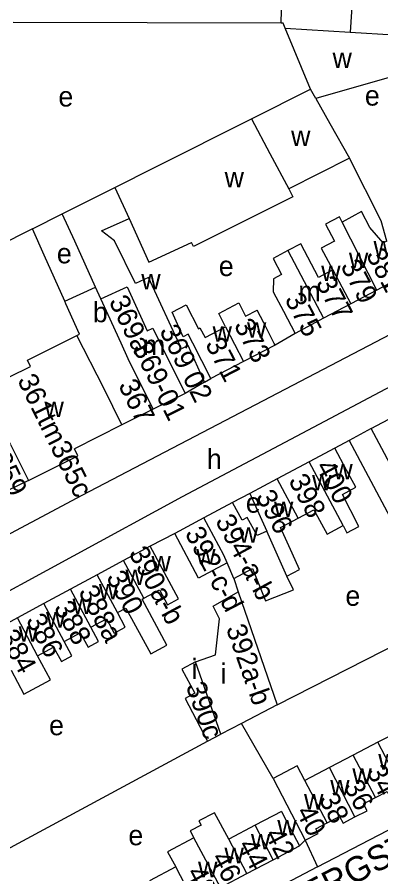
# Model space of a CAD drawing. Extents: x 163012 to 165277, y 382513 to 383987.
# Drawn here: x 163516.3 to 163588.9, y 383644.3 to 383815 of the extents above; entities that cross this region are included whole.
import ezdxf

# ---------------------------------------------------------------- set-up
doc = ezdxf.new("R2010")
doc.units = 0
for name, color, linetype in [('BLT_Basislijn', 7, 'Continuous'), ('BLT_Bebouwing', 7, 'Continuous'), ('BLT_Centroide', 7, 'Continuous'), ('BLT_Huisnummer', 7, 'Continuous'), ('BLT_Huisnummer_ tussenligend', 7, 'Continuous'), ('BLT_Huisnummer_reeks', 7, 'Continuous'), ('BLT_Onderverdeling_panden', 7, 'Continuous'), ('BLT_Straatnaam', 7, 'Continuous')]:
    doc.layers.add(name, color=color, linetype=linetype)

msp = doc.modelspace()

# ---------------------------------------------------------------- linework, layer by layer
at = {"layer": 'BLT_Basislijn'}
for p, q in [((163568.95, 383813.77), (163515.47, 383813.9)), ((163519.33, 383772.77), (163525.29, 383775.77)), ((163519.33, 383772.77), (163502.73, 383764.43)), ((163525.79, 383758.39), (163521.67, 383767.57)), ((163571.75, 383751.95), (163567.77, 383749.62)), ((163553.7, 383742.27), (163554.94, 383743)), ((163586.94, 383733), (163582.55, 383730.64)), ((163582.55, 383730.64), (163579.67, 383729.11)), ((163582.55, 383730.64), (163601.48, 383694.92)), ((163562.72, 383720.04), (163559.25, 383718.28)), ((163547.72, 383712.1), (163542.84, 383709.56)), ((163559.49, 383703.14), (163560.4, 383700.47)), ((163568.14, 383677.94), (163601.48, 383694.92)), ((163567.34, 383663.28), (163561.07, 383674.27)), ((163572.64, 383649.88), (163573.73, 383651)), ((163573.73, 383651), (163576.22, 383645.71)), ((163576.22, 383645.71), (163485.28, 383598.2))]:
    msp.add_line(p, q, dxfattribs=at)
for points in [[(163467.08, 383686.66), (163482.06, 383695.06), (163497.86, 383703.08), (163529.23, 383719.71), (163691.55, 383804.36), (163698.23, 383808.79)], [(163427.43, 383650.86), (163437.95, 383656.9), (163455.03, 383666.99), (163471.53, 383677.31), (163495.84, 383691.23), (163505.72, 383695.8), (163549.29, 383719.48), (163576.55, 383733.91), (163700.36, 383799.41), (163713.52, 383805.75), (163715.26, 383807.23)], [(163590.02, 383770.34), (163588.94, 383774.36), (163582.58, 383786.87)], [(163521.67, 383767.57), (163519.33, 383772.77)], [(163576.22, 383645.71), (163635.54, 383676.46), (163659.45, 383689.12)], [(163485.71, 383636.26), (163495.05, 383641.57), (163495.75, 383641.62), (163496.81, 383640.02), (163497.28, 383640.02), (163554.26, 383670.71)]]:
    msp.add_lwpolyline(points, dxfattribs=at)
at = {"layer": 'BLT_Bebouwing'}
for p, q in [((163568.95, 383813.77), (163569.37, 383826.08)), ((163574.81, 383800.65), (163569.75, 383812.77)), ((163595.13, 383804.29), (163575.89, 383798.75)), ((163563.04, 383794.74), (163574.81, 383800.65)), ((163575.89, 383798.75), (163578.68, 383793.79)), ((163543.82, 383785.08), (163563.04, 383794.74)), ((163578.68, 383793.79), (163582.58, 383786.87)), ((163582.58, 383786.87), (163570.48, 383780.78)), ((163535.81, 383781.03), (163543.82, 383785.08)), ((163525.29, 383775.77), (163535.81, 383781.03)), ((163527.77, 383770.31), (163525.29, 383775.77)), ((163538.61, 383774.86), (163542.56, 383766.19)), ((163531.95, 383761.16), (163527.77, 383770.31)), ((163542.56, 383766.19), (163551.1, 383770.08)), ((163576.96, 383768.93), (163579.25, 383764.61)), ((163593.62, 383763.57), (163588.02, 383760.6)), ((163525.79, 383758.39), (163531.95, 383761.16)), ((163588.02, 383760.6), (163582.84, 383757.85)), ((163526.03, 383757.85), (163525.79, 383758.39)), ((163582.84, 383757.85), (163577.43, 383754.97)), ((163577.43, 383754.97), (163571.75, 383751.95)), ((163567.77, 383749.62), (163561.45, 383746.36)), ((163561.45, 383746.36), (163554.94, 383743)), ((163543.41, 383736.84), (163537.18, 383733.76)), ((163586.94, 383733), (163591.58, 383735.46)), ((163537.18, 383733.76), (163527.73, 383728.98)), ((163596.99, 383714), (163586.94, 383733)), ((163579.67, 383729.11), (163574.53, 383726.36)), ((163574.53, 383726.36), (163568.18, 383722.96)), ((163518.53, 383722.65), (163523.73, 383725.23)), ((163518.53, 383722.65), (163512.57, 383719.8)), ((163568.18, 383722.96), (163562.72, 383720.04)), ((163559.25, 383718.28), (163553.51, 383715.21)), ((163553.51, 383715.21), (163547.72, 383712.1)), ((163542.84, 383709.56), (163537.54, 383706.7)), ((163537.54, 383706.7), (163532.23, 383703.85)), ((163559.49, 383703.14), (163558.17, 383706.24)), ((163532.23, 383703.85), (163526.93, 383700.99)), ((163526.93, 383700.99), (163521.63, 383698.13)), ((163560.4, 383700.47), (163568.14, 383677.94)), ((163521.63, 383698.13), (163516.33, 383695.28)), ((163516.33, 383695.28), (163511.02, 383692.42)), ((163593.19, 383673.06), (163588.27, 383670.5)), ((163588.27, 383670.5), (163583.35, 383667.94)), ((163583.35, 383667.94), (163578.58, 383665.46)), ((163578.58, 383665.46), (163573.7, 383662.92)), ((163567.34, 383663.28), (163573.73, 383651)), ((163569.04, 383656.74), (163563.77, 383653.97)), ((163563.77, 383653.97), (163558.49, 383651.21)), ((163567.37, 383647.11), (163572.64, 383649.88)), ((163562.1, 383644.35), (163567.37, 383647.11)), ((163547.95, 383645.67), (163542.68, 383642.91)), ((163556.83, 383641.58), (163562.1, 383644.35))]:
    msp.add_line(p, q, dxfattribs=at)
for points in [[(163569.37, 383826.08), (163574.53, 383825.77), (163574.22, 383820.71), (163583.26, 383820.15), (163582.76, 383811.96)], [(163569.75, 383812.77), (163569.35, 383813.74), (163568.95, 383813.77)], [(163582.76, 383811.96), (163591.41, 383811.42), (163595.13, 383804.29)], [(163570.48, 383780.78), (163571.3, 383779.18), (163551.48, 383769.3), (163551.1, 383770.08)], [(163553.7, 383742.27), (163550.44, 383749.54), (163549.1, 383748.92), (163542.52, 383763.09), (163539.93, 383761.91), (163535.73, 383770.42), (163533.13, 383772.37), (163538.61, 383774.86)], [(163581.13, 383774.13), (163580.58, 383775.21), (163577.8, 383773.73), (163579.6, 383770.34), (163576.96, 383768.93)], [(163590.02, 383770.34), (163589.33, 383769.98), (163586.67, 383773.06), (163584.96, 383776.24), (163581.13, 383774.13)], [(163579.25, 383764.61), (163576.43, 383763.11), (163572.86, 383769.83), (163570.27, 383768.45)], [(163570.27, 383768.45), (163567.35, 383766.9), (163569.06, 383763.67), (163567.42, 383762.81), (163567.35, 383760.26), (163569.41, 383756.37), (163571.75, 383751.95)], [(163528.22, 383751.53), (163528.76, 383751.8), (163526.03, 383757.85)], [(163557.89, 383753.27), (163556.5, 383755.96), (163560.51, 383758.03), (163561.87, 383755.4), (163564.16, 383756.58)], [(163554.94, 383743), (163551.32, 383750), (163550.42, 383751.79), (163549.43, 383751.29), (163547.19, 383756.19), (163550, 383757.64), (163552.45, 383752.9), (163552.76, 383753.06), (163553.8, 383751.16), (163557.89, 383753.27)], [(163567.77, 383749.62), (163567.58, 383749.98), (163565.48, 383754.06), (163564.16, 383756.58)], [(163518.96, 383745.35), (163518.34, 383746.62), (163528.22, 383751.53)], [(163514.97, 383729.83), (163509.69, 383740.81), (163514.78, 383743.3), (163518.96, 383745.35)], [(163553.7, 383742.27), (163549.79, 383739.99)], [(163549.79, 383739.99), (163543.41, 383736.84)], [(163523.73, 383725.23), (163528.43, 383727.56), (163527.73, 383728.98)], [(163581.31, 383713.7), (163582.08, 383712.26), (163584.44, 383713.52), (163581.18, 383719.88), (163583.84, 383721.31), (163582.03, 383724.7), (163579.67, 383729.11)], [(163562.72, 383720.04), (163564.76, 383715.47), (163566.08, 383712.54)], [(163566.08, 383712.54), (163564.15, 383711.68), (163562.21, 383715.3), (163561.15, 383714.73), (163559.25, 383718.28)], [(163572.36, 383715.16), (163575.51, 383716.84), (163578.11, 383711.99), (163581.31, 383713.7)], [(163570.11, 383703.62), (163572.62, 383704.96), (163571.16, 383708.19), (163568.85, 383713.28), (163572.36, 383715.16)], [(163558.17, 383706.24), (163552.47, 383703.23), (163547.72, 383712.1)], [(163541.58, 383699.19), (163544.71, 383700.88), (163546.31, 383697.91), (163548.48, 383699.09), (163545.21, 383705.16), (163542.84, 383709.56)], [(163559.49, 383703.14), (163563.26, 383705.15), (163565.85, 383698.68), (163571.41, 383700.91), (163570.11, 383703.62)], [(163551.86, 383686.54), (163555.84, 383687.94), (163556.65, 383695.07), (163555.38, 383697.62), (163560.4, 383700.47)], [(163546.14, 383689.84), (163541.21, 383698.99), (163541.58, 383699.19)], [(163531, 383693.45), (163534.11, 383695.13), (163535.67, 383692.24), (163537.85, 383693.42), (163536.28, 383696.34)], [(163536.28, 383696.34), (163538, 383697.26), (163542.93, 383688.11), (163546.14, 383689.84)], [(163525.68, 383690.61), (163528.88, 383692.34), (163530.43, 383689.45), (163532.54, 383690.58), (163531, 383693.45)], [(163520.38, 383687.76), (163523.56, 383689.47), (163525.11, 383686.6), (163527.23, 383687.74), (163525.68, 383690.61)], [(163515.08, 383684.89), (163517.65, 383680.12), (163522.96, 383682.97), (163520.38, 383687.76)], [(163551.86, 383686.54), (163549.17, 383685.09), (163551.77, 383680.26), (163549.83, 383679.21), (163554.26, 383670.71)], [(163568.14, 383677.94), (163561.07, 383674.27)], [(163561.07, 383674.27), (163556.93, 383672.12)], [(163554.26, 383670.71), (163556.93, 383672.12)], [(163573.7, 383662.92), (163572.18, 383665.8), (163567.34, 383663.28)], [(163587.76, 383659.48), (163590.14, 383660.73), (163590.8, 383659.45), (163593.34, 383660.77)], [(163583.69, 383655.63), (163586.09, 383656.88), (163585.37, 383658.24), (163587.76, 383659.48)], [(163558.49, 383651.21), (163555.64, 383656.44), (163552.57, 383654.84), (163553, 383654.02), (163550.81, 383652.87), (163551.55, 383651.44)], [(163569.04, 383656.74), (163570.25, 383654.42), (163572.64, 383649.88)], [(163578.17, 383654.46), (163580.6, 383655.72), (163581.3, 383654.39), (163583.69, 383655.63)], [(163573.73, 383651), (163576.32, 383652.35), (163575.86, 383653.25), (163578.17, 383654.46)], [(163551.55, 383651.44), (163546.3, 383648.68), (163547.95, 383645.67)]]:
    msp.add_lwpolyline(points, dxfattribs=at)
at = {"layer": 'BLT_Onderverdeling_panden'}
for p, q in [((163569.75, 383812.77), (163582.76, 383811.96)), ((163575.89, 383798.75), (163574.81, 383800.65)), ((163563.04, 383794.74), (163566.72, 383787.81)), ((163566.72, 383787.81), (163570.48, 383780.78)), ((163535.81, 383781.03), (163538.61, 383774.86)), ((163588.02, 383760.6), (163581.13, 383774.13)), ((163570.27, 383768.45), (163577.43, 383754.97)), ((163579.25, 383764.61), (163582.84, 383757.85)), ((163532.99, 383758.87), (163531.95, 383761.16)), ((163557.89, 383753.27), (163561.45, 383746.36)), ((163514.97, 383729.83), (163518.53, 383722.65)), ((163581.31, 383713.7), (163574.53, 383726.36)), ((163572.36, 383715.16), (163568.18, 383722.96)), ((163570.11, 383703.62), (163566.08, 383712.54)), ((163541.58, 383699.19), (163537.54, 383706.7)), ((163536.28, 383696.34), (163532.23, 383703.85)), ((163530.99, 383693.45), (163526.93, 383700.99)), ((163525.68, 383690.61), (163521.63, 383698.13)), ((163520.38, 383687.76), (163516.33, 383695.28)), ((163556.93, 383672.12), (163551.86, 383686.54)), ((163593.34, 383660.77), (163588.27, 383670.5)), ((163587.76, 383659.48), (163583.35, 383667.94)), ((163583.69, 383655.63), (163578.58, 383665.46)), ((163578.17, 383654.46), (163573.7, 383662.92)), ((163567.37, 383647.11), (163563.77, 383653.97)), ((163556.83, 383641.58), (163551.55, 383651.44)), ((163562.1, 383644.35), (163558.49, 383651.21)), ((163551.55, 383638.81), (163547.95, 383645.67))]:
    msp.add_line(p, q, dxfattribs=at)
for points in [[(163532.99, 383758.87), (163538.24, 383761.22), (163542.24, 383752.49), (163543.34, 383753.04), (163544.85, 383750), (163549.79, 383739.99)], [(163543.41, 383736.84), (163538.43, 383746.93), (163537.03, 383750), (163532.99, 383758.87)], [(163537.18, 383733.76), (163533.57, 383741.07), (163528.22, 383751.53)], [(163558.17, 383706.24), (163557.52, 383707.77), (163553.51, 383715.21)]]:
    msp.add_lwpolyline(points, dxfattribs=at)

# ---------------------------------------------------------------- texts
at = {"layer": 'BLT_Centroide'}
for s, p in [('w', (163579.21, 383804.85)), ('e', (163585.66, 383797.35)), ('e', (163524.52, 383797.16)), ('w', (163570.94, 383789.29)), ('w', (163557.68, 383781.08)), ('w', (163587.38, 383767.33)), ('e', (163524.21, 383765.92)), ('w', (163582.48, 383764.98)), ('e', (163556.52, 383763.39)), ('w', (163576.95, 383762.41)), ('w', (163541.05, 383760.72)), ('m', (163572.39, 383758.38)), ('b', (163531.38, 383754.19)), ('w', (163555.28, 383750.31)), ('w', (163562.14, 383751.12)), ('m', (163541.39, 383747.64)), ('w', (163521.74, 383735.28)), ('h', (163554.14, 383724.94)), ('w', (163579.38, 383722.88)), ('w', (163575.14, 383720.67)), ('e', (163561.91, 383716.25)), ('w', (163567.53, 383715.39)), ('w', (163560.52, 383710.28)), ('w', (163552, 383705.94)), ('w', (163543.09, 383704.55)), ('w', (163537.89, 383701.84)), ('w', (163532.58, 383699)), ('e', (163581.78, 383697.7)), ('w', (163527.33, 383696.08)), ('w', (163522.06, 383693.36)), ('w', (163516.59, 383690.56)), ('i', (163551.08, 383683.12)), ('i', (163556.84, 383682.21)), ('e', (163522.66, 383671.91)), ('w', (163588.34, 383665.08)), ('w', (163583.17, 383662.23)), ('w', (163578.75, 383659.94)), ('w', (163573.53, 383657.11)), ('w', (163568.2, 383651.94)), ('e', (163538.48, 383649.99)), ('w', (163562.94, 383649.16)), ('w', (163557.66, 383646.41)), ('w', (163552.39, 383643.62))]:
    msp.add_text(s, height=4, dxfattribs=at).set_placement(p)
at = {"layer": 'BLT_Huisnummer'}
for s, rotation, p in [('381', 297.9896, (163585.8, 383767.66)), ('379', 297.5762, (163580.73, 383765.42)), ('377', 297.5762, (163575.78, 383762.06)), ('369a', 296.3777, (163534.51, 383758.35)), ('375', 297.5762, (163569.58, 383758.81)), ('373', 297.3152, (163559.46, 383753.65)), ('371', 297.3152, (163553.73, 383749.88)), ('367', 296.2608, (163536.4, 383741.66)), ('359', 295.6063, (163511.04, 383727.19)), ('400', 298.1692, (163575.73, 383725.47)), ('396', 298.1541, (163563.81, 383719.5)), ('390', 298.3098, (163533.97, 383703.41)), ('388a', 298.3107, (163528.42, 383700.51)), ('388', 298.2426, (163523.53, 383697.38)), ('384', 298.3094, (163512.6, 383691.68)), ('390c', 289.3989, (163549.91, 383681.73)), ('34', 297.4974, (163585.89, 383664.76)), ('38', 297.5031, (163576.39, 383659.21)), ('42', 297.6947, (163565.61, 383652.19)), ('46', 297.6916, (163554.92, 383647.52))]:
    msp.add_text(s, height=4, rotation=rotation, dxfattribs=at).set_placement(p)
at = {"layer": 'BLT_Huisnummer_ tussenligend'}
for s, rotation, p in [('398', 298.1541, (163570.34, 383722.66)), ('386', 298.3094, (163517.95, 383694.85)), ('36', 297.4974, (163581.34, 383661.79)), ('40', 297.5031, (163571.84, 383656.65)), ('44', 297.6947, (163560.26, 383650.03)), ('48', 297.6916, (163549.97, 383644.55))]:
    msp.add_text(s, height=4, rotation=rotation, dxfattribs=at).set_placement(p)
at = {"layer": 'BLT_Huisnummer_reeks'}
for s, rotation, p in [('369 02', 296.3777, (163544.6, 383752.51)), ('369-01', 296.3777, (163539.2, 383749.15)), ('361tm365c', 296.2585, (163516.25, 383742.68)), ('394-a-b', 298.3127, (163555.73, 383714.62)), ('392-c-d', 297.4866, (163549.67, 383712.19)), ('390a-b', 298.3103, (163538.45, 383708.23)), ('392a-b', 289.3989, (163557.91, 383693.24))]:
    msp.add_text(s, height=4, rotation=rotation, dxfattribs=at).set_placement(p)
at = {"layer": 'BLT_Straatnaam'}
msp.add_text('TAFELBERGSTRAAT', height=5, rotation=27.4675, dxfattribs=at).set_placement((163552.39, 383625.97))

doc.saveas('drawing.dxf')
